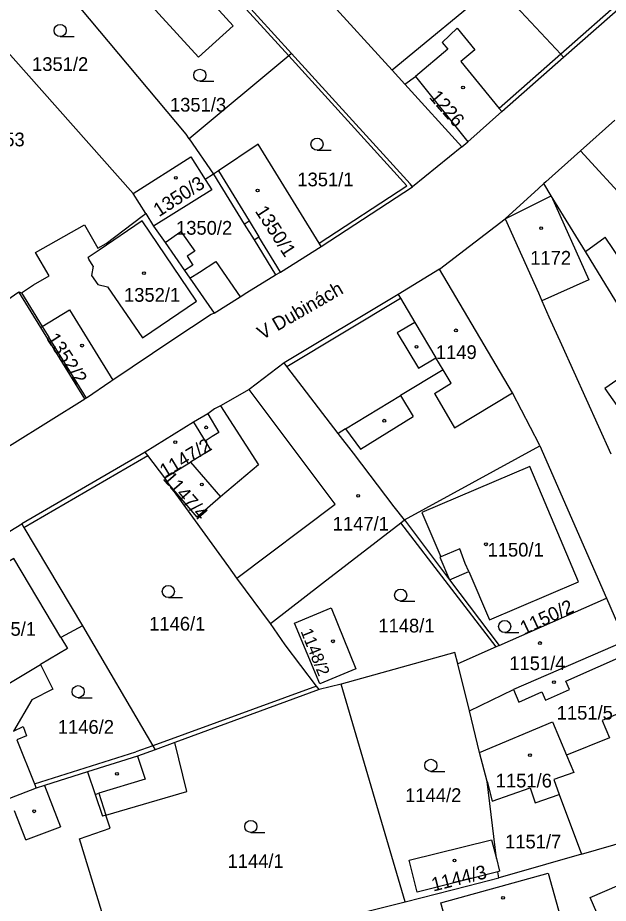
# Model space of a CAD drawing. Extents: x -724107 to -720612, y -1045267 to -1038441.
# Drawn here: x -722079 to -722005.9, y -1044091.6 to -1043982 of the extents above; entities that cross this region are included whole.
import ezdxf

# ---------------------------------------------------------------- set-up
doc = ezdxf.new("R2010")
doc.units = 0
for name, color, linetype in [('Hranice parcel', 7, 'Continuous'), ('Parcelní čísla', 7, 'Continuous'), ('Pop  PČ popisy', 7, 'Continuous'), ('Vnitřní kresba', 7, 'Continuous'), ('Značky budov', 7, 'Continuous'), ('Značky kultur', 7, 'Continuous')]:
    doc.layers.add(name, color=color, linetype=linetype)

msp = doc.modelspace()

# ---------------------------------------------------------------- linework, layer by layer
at = {"layer": 'Hranice parcel'}
for p, q in [((-722064.95, -1043964.53), (-722045.11, -1043986.37)), ((-722092.04, -1043972.92), (-722064.71, -1044003.72)), ((-722042.2, -1043977.98), (-722032.64, -1043988.47)), ((-722011.44, -1043986.83), (-722003.35, -1043979.67)), ((-722057.77, -1043996.94), (-722054.77, -1044001.32)), ((-722024.02, -1043997.96), (-722030.13, -1044002.89)), ((-722054.77, -1044001.32), (-722055.78, -1044002)), ((-722041.43, -1044010.27), (-722030.13, -1044002.89)), ((-722063.16, -1044006.2), (-722064.71, -1044003.72)), ((-722063.16, -1044006.2), (-722062.18, -1044007.77)), ((-722026.8, -1044013.08), (-722018.68, -1044006.86)), ((-722080.37, -1044016.91), (-722078.87, -1044015.9)), ((-722076.15, -1044020.31), (-722078.87, -1044015.9)), ((-722070.71, -1044029.13), (-722076.15, -1044020.31)), ((-722063.22, -1044035.73), (-722078.5, -1044044.6)), ((-722031.13, -1044044.13), (-722014.37, -1044034.95)), ((-722014.37, -1044034.95), (-722006.1, -1044053.8)), ((-722060.24, -1044039.74), (-722060.81, -1044038.92)), ((-722019.42, -1044059.67), (-722006.1, -1044053.8)), ((-722070.99, -1044057.23), (-722073.66, -1044058.7)), ((-722023.09, -1044067.77), (-722024.51, -1044061.95)), ((-722038.95, -1044064.45), (-722041.67, -1044065.13)), ((-722031.05, -1044091.39), (-722038.95, -1044064.45)), ((-722041.67, -1044065.13), (-722059.57, -1044071.68)), ((-722021.82, -1044072.91), (-722023.09, -1044067.77)), ((-722059.57, -1044071.68), (-722061.97, -1044072.57)), ((-722020.91, -1044076.51), (-722021.82, -1044072.91)), ((-722019.75, -1044086.04), (-722020.91, -1044076.51)), ((-722011.98, -1044078.1), (-722009.23, -1044085.49)), ((-722009.23, -1044085.49), (-721994.07, -1044081.11)), ((-722019.46, -1044088.44), (-722019.55, -1044087.69))]:
    msp.add_line(p, q, dxfattribs=at)
for points in [[(-722057.77, -1043996.94), (-722058.16, -1043996.36), (-722076.12, -1043974.92), (-722065.29, -1043964.84), (-722064.95, -1043964.53)], [(-722064.83, -1043969.23), (-722052.33, -1043982.95), (-722056.62, -1043986.86), (-722069.11, -1043973.14), (-722064.83, -1043969.23)], [(-722011.44, -1043986.83), (-722011.78, -1043986.46), (-722019.82, -1043977.86), (-722032.64, -1043988.47)], [(-722045.11, -1043986.37), (-722045.46, -1043986.66), (-722057.77, -1043996.94)], [(-722030.13, -1044002.89), (-722030.44, -1044002.52), (-722045.11, -1043986.37)], [(-722024.02, -1043997.96), (-722023.3, -1043997.32), (-722019.08, -1043993.57), (-722011.44, -1043986.83)], [(-722032.64, -1043988.47), (-722031.07, -1043990.19), (-722024.02, -1043997.96)], [(-722005.09, -1043994.64), (-722009.33, -1043998.43), (-722013.62, -1044002.27), (-722013.89, -1044002.5)], [(-722041.43, -1044010.27), (-722041.67, -1044009.88), (-722049.25, -1043997.63), (-722054.17, -1044000.92), (-722054.77, -1044001.32)], [(-722064.71, -1044003.72), (-722057.57, -1043999.2), (-722055.78, -1044002)], [(-722055.78, -1044002), (-722054.98, -1044003.26), (-722062.18, -1044007.77)], [(-722054.77, -1044001.32), (-722050.96, -1044007.5), (-722049.75, -1044009.47), (-722047.08, -1044013.79)], [(-722013.89, -1044002.5), (-722014.52, -1044003.11), (-722018.68, -1044006.86)], [(-722001.91, -1044021.54), (-722004.06, -1044018.46), (-722004.3, -1044018.12), (-722005.85, -1044015.57), (-722007.57, -1044012.8), (-722008.73, -1044010.9), (-722012.96, -1044004.01), (-722013.89, -1044002.5)], [(-722078.87, -1044015.9), (-722078.54, -1044016.02), (-722077.04, -1044015.02), (-722075.13, -1044013.93), (-722076.79, -1044011.03), (-722070.72, -1044007.58), (-722069.07, -1044010.47), (-722068.05, -1044009.89), (-722063.58, -1044006.52), (-722063.16, -1044006.2)], [(-722018.68, -1044006.86), (-722014.55, -1044016.03), (-722014.13, -1044016.99), (-722013.25, -1044018.99), (-722011.67, -1044022.41), (-722005.6, -1044035.96)], [(-722062.18, -1044007.77), (-722060.77, -1044009.79), (-722058.35, -1044013.27), (-722057.69, -1044014.22), (-722054.69, -1044018.52)], [(-722047.08, -1044013.79), (-722046.46, -1044013.47), (-722041.43, -1044010.27)], [(-722054.69, -1044018.52), (-722051.47, -1044016.51), (-722050.64, -1044015.99), (-722047.08, -1044013.79)], [(-722026.8, -1044013.08), (-722031.91, -1044016.21), (-722046, -1044024.68)], [(-722014.37, -1044034.95), (-722014.42, -1044034.85), (-722017.75, -1044028.39), (-722026.8, -1044013.08)], [(-722076.15, -1044020.31), (-722075.97, -1044020.19), (-722072.61, -1044018.11), (-722067.22, -1044026.82)], [(-722054.69, -1044018.52), (-722055.06, -1044018.71), (-722059.91, -1044021.92), (-722067.22, -1044026.82)], [(-722046, -1044024.68), (-722050.37, -1044027.98), (-722053.92, -1044029.99)], [(-722031.13, -1044044.13), (-722032.39, -1044042.49), (-722037.44, -1044035.88), (-722039.32, -1044033.42), (-722045.67, -1044025.12), (-722046, -1044024.68)], [(-722067.22, -1044026.82), (-722067.46, -1044026.98), (-722070.5, -1044029.04), (-722070.71, -1044029.13)], [(-722088.73, -1044040.14), (-722079.69, -1044034.76), (-722070.71, -1044029.13)], [(-722053.92, -1044029.99), (-722054.64, -1044030.39), (-722055.46, -1044030.99), (-722057.24, -1044032.04), (-722063.22, -1044035.73)], [(-722053.92, -1044029.99), (-722049.18, -1044037.32), (-722053.92, -1044041.29)], [(-722060.81, -1044038.92), (-722062.91, -1044036.14), (-722063.22, -1044035.73)], [(-722060.81, -1044038.92), (-722057.6, -1044036.97), (-722053.92, -1044041.29)], [(-722023.17, -1044050.53), (-722020.6, -1044056.49), (-722009.58, -1044051.8), (-722015.6, -1044037.52), (-722028.98, -1044043.21), (-722026.64, -1044048.71), (-722026.73, -1044048.75), (-722025.54, -1044051.55), (-722023.17, -1044050.53)], [(-722047.73, -1044056.93), (-722051.88, -1044051.32), (-722052.89, -1044049.95), (-722060.24, -1044039.74)], [(-722053.92, -1044041.29), (-722056.78, -1044043.79), (-722060.24, -1044039.74)], [(-722093.47, -1044053.42), (-722084.88, -1044048.5), (-722078.5, -1044044.6)], [(-722078.5, -1044044.6), (-722078.23, -1044045.05), (-722070.99, -1044057.23)], [(-722047.73, -1044056.93), (-722041.27, -1044051.95), (-722031.57, -1044044.47), (-722031.13, -1044044.13)], [(-722031.13, -1044044.13), (-722025.54, -1044051.55), (-722019.42, -1044059.67)], [(-722073.66, -1044058.7), (-722079.5, -1044048.9), (-722088.05, -1044053.99), (-722081.4, -1044065.13), (-722076.2, -1044062.03)], [(-722006.1, -1044053.8), (-722003.79, -1044059.13), (-722003.15, -1044060.55)], [(-722041.62, -1044064.44), (-722044.73, -1044056.89), (-722040.2, -1044055.01), (-722037.14, -1044062.56), (-722041.62, -1044064.44)], [(-722070.99, -1044057.23), (-722062.26, -1044072.08), (-722061.97, -1044072.57)], [(-722041.67, -1044065.13), (-722042, -1044064.69), (-722045.88, -1044059.61), (-722047.73, -1044056.93)], [(-722073.66, -1044058.7), (-722072.86, -1044060.04), (-722076.2, -1044062.03)], [(-722019.42, -1044059.67), (-722019.77, -1044059.85), (-722024.51, -1044061.95)], [(-722024.51, -1044061.95), (-722024.89, -1044060.52), (-722038.95, -1044064.45)], [(-722023.09, -1044067.77), (-722017.65, -1044065.11), (-722016.96, -1044066.7), (-722014.11, -1044065.43), (-722013.66, -1044066.44), (-722010.7, -1044065.13), (-722011.15, -1044064.11), (-722003.15, -1044060.55)], [(-722076.2, -1044062.03), (-722074.65, -1044065.08), (-722077.27, -1044066.41), (-722079.52, -1044070.28), (-722078.34, -1044069.7), (-722077.91, -1044070.87), (-722079.1, -1044071.34), (-722076.93, -1044076.81), (-722076.73, -1044077.32)], [(-722000.62, -1044066.39), (-722006.65, -1044068.95), (-722005.75, -1044071.1), (-722011.07, -1044073.25)], [(-722021.82, -1044072.91), (-722012.8, -1044069.11), (-722011.07, -1044073.25)], [(-722081.84, -1044105.08), (-722084.38, -1044099.25), (-722068.12, -1044094.12), (-722071.36, -1044083.61), (-722067.55, -1044082.3), (-722068.09, -1044080.67), (-722058.08, -1044077.75), (-722059.57, -1044071.68)], [(-722061.97, -1044072.57), (-722064.18, -1044073.37), (-722070.35, -1044075.31), (-722075.71, -1044077), (-722076.73, -1044077.32)], [(-722011.07, -1044073.25), (-722010.17, -1044075.39), (-722012.63, -1044076.25), (-722011.98, -1044078.1)], [(-722020.91, -1044076.51), (-722020.29, -1044078.94), (-722015.58, -1044077.29), (-722014.96, -1044079.15), (-722011.98, -1044078.1)], [(-722076.73, -1044077.32), (-722080.02, -1044078.62), (-722081.23, -1044079.01), (-722082.56, -1044079.43), (-722087.57, -1044081.03), (-722094.94, -1044084.25)], [(-722019.55, -1044087.69), (-722029.55, -1044090.22), (-722030.55, -1044086.23), (-722020.34, -1044083.72), (-722019.75, -1044086.04)], [(-722019.75, -1044086.04), (-722019.35, -1044087.63), (-722019.55, -1044087.69)], [(-722009.23, -1044085.49), (-722018.12, -1044088.05), (-722019.46, -1044088.44)], [(-721994.25, -1044097), (-722003.71, -1044101.09), (-722004.26, -1044099.82), (-722006.53, -1044100.81), (-722007.95, -1044097.53), (-722005.67, -1044096.55), (-722008.14, -1044090.87), (-721998.77, -1044086.81), (-721994.25, -1044097)], [(-722031.05, -1044091.39), (-722023.29, -1044089.41), (-722019.46, -1044088.44)], [(-722025.14, -1044096.87), (-722026.62, -1044091.52), (-722013.32, -1044087.86), (-722011.84, -1044093.2), (-722025.14, -1044096.87)], [(-722043.89, -1044094.82), (-722036.48, -1044092.77), (-722031.05, -1044091.39)]]:
    msp.add_lwpolyline(points, dxfattribs=at)
at = {"layer": 'Vnitřní kresba'}
for p, q in [((-722065.29, -1043964.84), (-722045.46, -1043986.66)), ((-722003.68, -1043979.31), (-722011.78, -1043986.46)), ((-722024.61, -1043983.25), (-722026.46, -1043985.03)), ((-722024.61, -1043983.25), (-722022.4, -1043985.93)), ((-722026.46, -1043985.03), (-722025.75, -1043985.87)), ((-722025.75, -1043985.87), (-722029.76, -1043989.23)), ((-722022.4, -1043985.93), (-722024.13, -1043987.37)), ((-722011.78, -1043986.46), (-722019.4, -1043993.18)), ((-722045.46, -1043986.66), (-722030.82, -1044002.77)), ((-722024.13, -1043987.37), (-722019.4, -1043993.18)), ((-722031.07, -1043990.19), (-722029.76, -1043989.23)), ((-722029.76, -1043989.23), (-722023.3, -1043997.32)), ((-722019.08, -1043993.57), (-722019.4, -1043993.18)), ((-722009.33, -1043998.43), (-721999.71, -1044008.95)), ((-722054.17, -1044000.92), (-722050.37, -1044007.11)), ((-722041.67, -1044009.88), (-722030.82, -1044002.77)), ((-722018.68, -1044006.86), (-722012.96, -1044004.01)), ((-722012.96, -1044004.01), (-722008.3, -1044014.39)), ((-722063.58, -1044007.12), (-722068.92, -1044010.73)), ((-722056.86, -1044017.05), (-722063.58, -1044007.12)), ((-722050.96, -1044007.5), (-722050.37, -1044007.11)), ((-722050.37, -1044007.11), (-722049.14, -1044009.1)), ((-722049.75, -1044009.47), (-722049.14, -1044009.1)), ((-722046.46, -1044013.47), (-722049.14, -1044009.1)), ((-722008.73, -1044010.9), (-722006.29, -1044009.14)), ((-722001.03, -1044016.95), (-722006.29, -1044009.14)), ((-722068.92, -1044010.73), (-722070.29, -1044011.66)), ((-722070.19, -1044011.83), (-722070.29, -1044011.66)), ((-722069.68, -1044012.71), (-722070.19, -1044011.83)), ((-722069.68, -1044012.71), (-722069.86, -1044013.89)), ((-722069.86, -1044013.89), (-722069.09, -1044014.99)), ((-722057.69, -1044014.22), (-722056.49, -1044013.45)), ((-722069.09, -1044014.99), (-722067.88, -1044015.27)), ((-722008.3, -1044014.39), (-722014.13, -1044016.99)), ((-722078.54, -1044016.02), (-722075.97, -1044020.19)), ((-722067.88, -1044015.27), (-722063.56, -1044021.58)), ((-722031.91, -1044016.21), (-722031.63, -1044016.68)), ((-722063.56, -1044021.58), (-722056.86, -1044017.05)), ((-722045.67, -1044025.12), (-722031.63, -1044016.68)), ((-722031.63, -1044016.68), (-722029.84, -1044019.67)), ((-722075.97, -1044020.19), (-722075.15, -1044021.51)), ((-722029.84, -1044019.67), (-722032.02, -1044020.98)), ((-722029.84, -1044019.67), (-722027.23, -1044024.05)), ((-722070.5, -1044029.04), (-722075.15, -1044021.51)), ((-722032.02, -1044020.98), (-722029.4, -1044025.35)), ((-722029.4, -1044025.35), (-722027.23, -1044024.05)), ((-722026.34, -1044025.54), (-722027.23, -1044024.05)), ((-722001.04, -1044024.17), (-722006.32, -1044027.87)), ((-722026.34, -1044025.54), (-722031.61, -1044028.74)), ((-722025.34, -1044027.21), (-722026.34, -1044025.54)), ((-722027.43, -1044028.47), (-722025.34, -1044027.21)), ((-722006.32, -1044027.87), (-722002.53, -1044033.27)), ((-722038.41, -1044032.87), (-722031.61, -1044028.74)), ((-722031.61, -1044028.74), (-722030.04, -1044031.32)), ((-722027.43, -1044028.47), (-722024.92, -1044032.74)), ((-722024.92, -1044032.74), (-722017.75, -1044028.39)), ((-722055.46, -1044030.99), (-722054.1, -1044033.3)), ((-722036.58, -1044035.35), (-722030.04, -1044031.32)), ((-722057.24, -1044032.04), (-722055.81, -1044034.36)), ((-722054.1, -1044033.3), (-722054.94, -1044033.81)), ((-722038.41, -1044032.87), (-722039.32, -1044033.42)), ((-722038.41, -1044032.87), (-722036.58, -1044035.35)), ((-722054.94, -1044033.81), (-722055.81, -1044034.36)), ((-722055.81, -1044034.36), (-722055.12, -1044035.47)), ((-722055.12, -1044035.47), (-722057.6, -1044036.97)), ((-722078.23, -1044045.05), (-722062.91, -1044036.14)), ((-722019.77, -1044059.85), (-722031.57, -1044044.47)), ((-722003.79, -1044059.13), (-722017.65, -1044065.11)), ((-722042, -1044064.69), (-722062.26, -1044072.08)), ((-722062.26, -1044072.08), (-722064.37, -1044072.85)), ((-722076.93, -1044076.81), (-722064.37, -1044072.85)), ((-722064.18, -1044073.37), (-722063.21, -1044076.24)), ((-722070.35, -1044075.31), (-722069.42, -1044078.1)), ((-722063.21, -1044076.24), (-722068.98, -1044077.97)), ((-722075.71, -1044077), (-722073.69, -1044082.13)), ((-722069.42, -1044078.1), (-722068.98, -1044077.97)), ((-722069.42, -1044078.1), (-722068.52, -1044080.8)), ((-722068.98, -1044077.97), (-722068.09, -1044080.67)), ((-722077.99, -1044083.75), (-722079.41, -1044080.15)), ((-722068.09, -1044080.67), (-722068.52, -1044080.8)), ((-722077.99, -1044083.75), (-722073.69, -1044082.13))]:
    msp.add_line(p, q, dxfattribs=at)
for points in [[(-722060.77, -1044009.79), (-722058.81, -1044008.41), (-722057.08, -1044010.85), (-722058.04, -1044011.49), (-722057.31, -1044012.58), (-722058.35, -1044013.27)], [(-722056.49, -1044013.45), (-722054.46, -1044012.14), (-722051.47, -1044016.51)], [(-722051.88, -1044051.32), (-722039.69, -1044042.19), (-722050.37, -1044027.98)], [(-722023.17, -1044050.53), (-722023.6, -1044049.54), (-722024.29, -1044047.72), (-722026.64, -1044048.71)]]:
    msp.add_lwpolyline(points, dxfattribs=at)
at = {"layer": 'Značky budov'}
for centre in [(-722023.88, -1043990.59), (-722059.44, -1044001.77), (-722049.31, -1044003.34), (-722014.2, -1044008), (-722063.38, -1044013.59), (-722024.75, -1044020.66), (-722071.04, -1044022.55), (-722029.64, -1044022.71), (-722055.68, -1044032.67), (-722033.62, -1044031.85), (-722059.5, -1044034.51), (-722056.21, -1044039.75), (-722036.86, -1044041.15), (-722021.04, -1044047.15), (-722039.98, -1044059.15), (-722014.35, -1044059.37), (-722012.62, -1044064.22), (-722015.59, -1044073.25), (-722066.72, -1044075.56), (-722076.97, -1044080.2), (-722024.94, -1044086.28), (-722018.92, -1044090.91)]:
    msp.add_circle(centre, 0.175, dxfattribs=at)
at = {"layer": 'Značky kultur'}
for p, q in [((-722073.76, -1043984.3), (-722072.01, -1043984.3)), ((-722056.47, -1043989.83), (-722054.72, -1043989.83)), ((-722041.95, -1043998.37), (-722040.2, -1043998.37)), ((-722060.36, -1044053.74), (-722058.61, -1044053.74)), ((-722031.6, -1044054.18), (-722029.85, -1044054.18)), ((-722018.72, -1044058.07), (-722016.97, -1044058.07)), ((-722071.52, -1044066.14), (-722069.77, -1044066.14)), ((-722027.87, -1044075.26), (-722026.12, -1044075.26)), ((-722050.15, -1044082.82), (-722048.4, -1044082.82))]:
    msp.add_line(p, q, dxfattribs=at)
for centre in [(-722073.76, -1043983.55), (-722056.47, -1043989.08), (-722041.95, -1043997.62), (-722060.36, -1044052.99), (-722031.6, -1044053.43), (-722018.72, -1044057.32), (-722071.52, -1044065.39), (-722027.87, -1044074.51), (-722050.15, -1044082.07)]:
    msp.add_circle(centre, 0.75, dxfattribs=at)

# ---------------------------------------------------------------- texts
at = {"layer": 'Parcelní čísla'}
for s, p in [('1351/2', (-722077.23, -1043988.55)), ('1351/3', (-722060.16, -1043993.58)), ('1353', (-722083.2, -1043997.88)), ('1351/1', (-722044.39, -1044002.83)), ('1350/2', (-722059.41, -1044008.82)), ('1172', (-722015.56, -1044012.53)), ('1352/1', (-722065.85, -1044017.12)), ('1149', (-722027.24, -1044024.21)), ('1147/1', (-722040.01, -1044045.45)), ('1150/1', (-722020.84, -1044048.67)), ('1145/1', (-722083.69, -1044058.47)), ('1146/1', (-722062.73, -1044057.83)), ('1148/1', (-722034.36, -1044058.06)), ('1151/4', (-722018.15, -1044062.72)), ('1151/5', (-722012.28, -1044068.85)), ('1146/2', (-722074.04, -1044070.6)), ('1151/6', (-722019.83, -1044077.25)), ('1144/2', (-722031.04, -1044079.05)), ('1151/7', (-722018.67, -1044084.8)), ('1144/1', (-722053.03, -1044087.21))]:
    msp.add_text(s, height=1.7, dxfattribs=at).set_placement(p)
for s, height, rotation, p in [('1226', 1.7, 311, (-722028.15, -1043991.83)), ('1350/3', 1.7, 33, (-722061.52, -1044006.67)), ('1350/1', 1.7, 303, (-722049.68, -1044005.9)), ('1352/2', 1.7, 303, (-722075.51, -1044021.66)), ('1147/2', 1.7, 31, (-722060.78, -1044038.95)), ('1147/4', 1.7, 311, (-722061.13, -1044039.05)), ('1150/2', 1.7, 25, (-722016.32, -1044058.39)), ('1148/2', 1.5, 292, (-722044.01, -1044057.91)), ('1144/3', 1.7, 14, (-722027.56, -1044090.14))]:
    msp.add_text(s, height=height, rotation=rotation, dxfattribs=at).set_placement(p)
at = {"layer": 'Pop  PČ popisy'}
msp.add_text('V Dubinách', height=1.7, rotation=30, dxfattribs=at).set_placement((-722048.73, -1044021.88))

doc.saveas('drawing.dxf')
